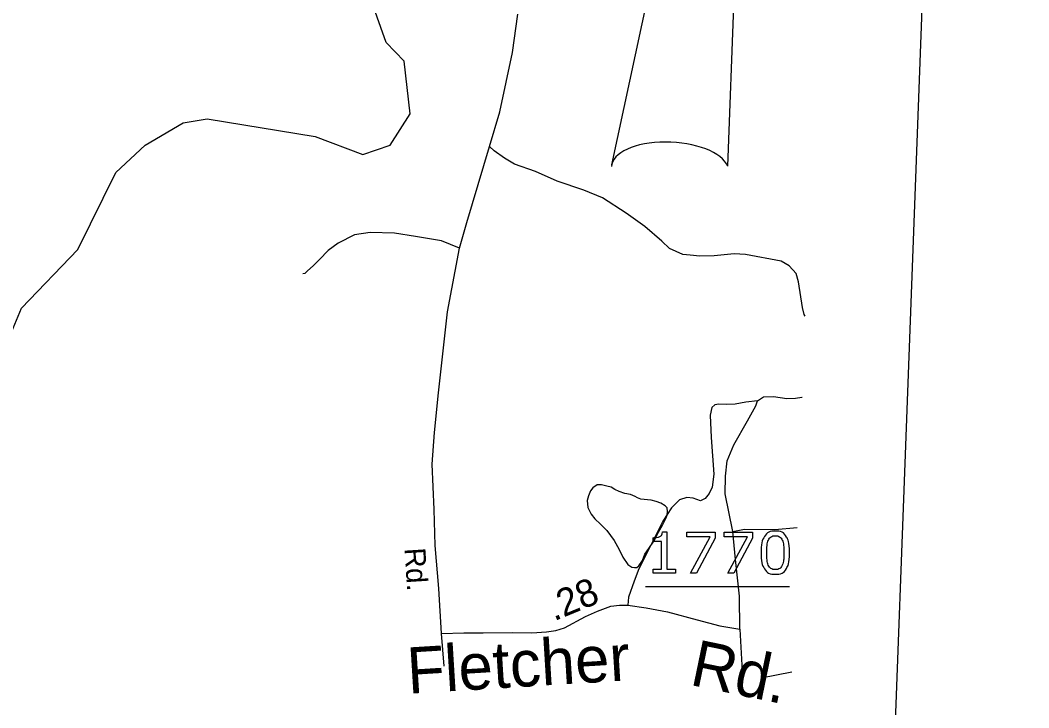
# Model space of a CAD drawing. Extents: x 2169602 to 2449496, y 721995 to 810662.
# Drawn here: x 2170470.8 to 2170579.9, y 724581.2 to 724655.5 of the extents above; entities that cross this region are included whole.
import ezdxf

# ---------------------------------------------------------------- set-up
doc = ezdxf.new("R2010")
doc.units = 0
doc.layers.add('Old_Level_1', color=7, linetype='Continuous')
doc.layers.add('Prop North Arrow NAD83 for Plan Sheets CELL', color=7, linetype='Continuous')

msp = doc.modelspace()

# ---------------------------------------------------------------- linework, layer by layer
at = {"layer": 'Old_Level_1'}
for p, q in [((2170538.41, 724594.28), (2170554.02, 724594.28)), ((2170548.63, 724589.65), (2170548.92, 724584.46))]:
    msp.add_line(p, q, dxfattribs=at)
msp.add_lwpolyline([(2170008.61, 724987.87), (2170579.91, 724966.5), (2170563.13, 724517.9), (2169991.83, 724539.28)], close=True, dxfattribs=at)
for points in [[(2170446.84, 724588.28), (2170452.46, 724595.75), (2170458.37, 724600.7), (2170460.92, 724604.08), (2170465.62, 724611.85), (2170470.9, 724624.38), (2170477.01, 724630.72), (2170481.12, 724639.06), (2170484.28, 724642.03), (2170488.41, 724644.44), (2170490.98, 724644.86), (2170502.67, 724642.98), (2170507.83, 724641.01), (2170510.8, 724642.04), (2170512.96, 724645.42), (2170512.32, 724651.13), (2170510.35, 724653.12), (2170504.91, 724668.51), (2170499.11, 724680.79), (2170497.68, 724685.73), (2170496.64, 724695.18), (2170494.83, 724701.69)], [(2170516.36, 724589.18), (2170516.06, 724594.05), (2170515.68, 724598.7), (2170515.55, 724602.62), (2170515.34, 724607.53), (2170515.59, 724610.95), (2170516.02, 724615.22), (2170517, 724624.01), (2170518.28, 724630.88), (2170519.09, 724633.66), (2170521.53, 724641.89), (2170522.68, 724645.65), (2170524.05, 724652.05), (2170524.6, 724656.19)], [(2170555.7, 724623.54), (2170555.59, 724623.71), (2170555.42, 724624.48), (2170554.99, 724627.25), (2170554.73, 724628.15), (2170553.97, 724628.96), (2170553.11, 724629.47), (2170549.23, 724630.2), (2170548.03, 724630.28), (2170545.86, 724630.07), (2170544.32, 724630.03), (2170543.25, 724630.11), (2170542.48, 724630.2), (2170541.03, 724630.84), (2170540.18, 724631.65), (2170538.34, 724633.23), (2170536.34, 724634.68), (2170533.78, 724636.34), (2170531.77, 724637.16), (2170528.87, 724638.14), (2170526.52, 724639.16), (2170524.26, 724639.97), (2170523.15, 724640.61), (2170522.04, 724641.42), (2170521.53, 724641.89)], [(2170518.28, 724630.88), (2170516.36, 724631.69), (2170513.55, 724632.16), (2170511.28, 724632.5), (2170508.64, 724632.59), (2170506.93, 724632.33), (2170505.18, 724631.44), (2170504.07, 724630.62), (2170503.13, 724629.64), (2170502.49, 724629), (2170501.81, 724628.41), (2170501.55, 724628.15), (2170501.34, 724628.11)], [(2170550.55, 724614.36), (2170551.19, 724614.79), (2170552.26, 724614.83), (2170553.71, 724614.62), (2170554.65, 724614.66), (2170555.33, 724614.75), (2170555.37, 724614.75)], [(2170550.55, 724614.36), (2170549.27, 724614.23), (2170548.12, 724614.02), (2170547.22, 724613.98), (2170546.37, 724614.02), (2170545.94, 724613.94), (2170545.6, 724613.64), (2170545.43, 724612.83), (2170545.52, 724610.39), (2170545.81, 724606.42), (2170545.64, 724605.01), (2170545.3, 724604.33), (2170544.87, 724603.78), (2170544.36, 724603.56), (2170543.59, 724603.82), (2170542.91, 724603.91), (2170542.1, 724603.65), (2170541.25, 724602.8), (2170540.31, 724601.34), (2170538.77, 724598.31), (2170537.7, 724596.18), (2170537.19, 724594.86), (2170536.59, 724593.11), (2170536.51, 724592.25)], [(2170547.86, 724600.23), (2170547.05, 724604.29), (2170547.09, 724606.21), (2170547.27, 724607.87), (2170547.99, 724609.62), (2170549.48, 724612.19), (2170550, 724613.17), (2170550.38, 724613.81), (2170550.55, 724614.36)], [(2170537.57, 724603.88), (2170537.29, 724604.03), (2170536.82, 724604.22), (2170536.2, 724604.35), (2170535.58, 724604.54), (2170535.1, 724604.78), (2170534.72, 724605.01), (2170534.24, 724605.15), (2170533.68, 724605.29), (2170533.2, 724605.29), (2170532.72, 724604.95), (2170532.49, 724604.61), (2170532.25, 724604.09), (2170532.12, 724603.57), (2170532.17, 724602.81), (2170532.55, 724602.1), (2170532.94, 724601.58), (2170533.55, 724601.01), (2170534.23, 724600.35), (2170535.04, 724599.26), (2170535.57, 724598.27), (2170535.99, 724597.46), (2170536.52, 724596.66), (2170536.95, 724596.37), (2170537.23, 724596.33), (2170537.47, 724596.33), (2170537.71, 724596.53), (2170538.09, 724597.1), (2170538.37, 724597.76), (2170538.79, 724598.38), (2170539.32, 724599.19), (2170539.83, 724600.15), (2170540.25, 724600.9), (2170540.63, 724601.62), (2170540.77, 724602), (2170540.82, 724602.38), (2170540.76, 724602.77), (2170540.57, 724603), (2170540.1, 724603.28), (2170539.57, 724603.47), (2170539.05, 724603.61), (2170538.66, 724603.65), (2170538.29, 724603.7), (2170537.91, 724603.74), (2170537.57, 724603.88)], [(2170547.86, 724600.23), (2170549.14, 724600.49), (2170552.43, 724600.45), (2170554.85, 724600.65)], [(2170541.66, 724595.71), (2170539.24, 724595.71), (2170539.24, 724596.16), (2170540.17, 724596.16), (2170540.17, 724599.15), (2170539.24, 724599.15), (2170539.24, 724599.56)], [(2170540.28, 724600.18), (2170540.75, 724600.18), (2170540.75, 724596.16), (2170541.66, 724596.16), (2170541.66, 724595.71)], [(2170545.96, 724599.5), (2170543.95, 724595.71), (2170543.3, 724595.71), (2170545.44, 724599.64), (2170542.91, 724599.64), (2170542.91, 724600.16), (2170545.96, 724600.16), (2170545.96, 724599.5)], [(2170550, 724599.5), (2170547.99, 724595.71), (2170547.34, 724595.71), (2170549.48, 724599.64), (2170546.95, 724599.64), (2170546.95, 724600.16), (2170550, 724600.16), (2170550, 724599.5)], [(2170548.63, 724589.65), (2170548.59, 724593.23), (2170548.16, 724597.2), (2170547.86, 724600.23)], [(2170516.36, 724589.18), (2170518.76, 724589.25), (2170520.85, 724589.25), (2170524.06, 724589.29), (2170526.13, 724589.26), (2170527.7, 724589.38), (2170528.71, 724589.51), (2170529.67, 724589.82), (2170531.93, 724591.03), (2170533.22, 724591.62), (2170534.67, 724592.14), (2170535.62, 724592.26), (2170536.51, 724592.25), (2170538.48, 724591.98), (2170540.81, 724591.54), (2170544.02, 724590.66), (2170546.48, 724590.02), (2170548.63, 724589.65)], [(2170516.62, 724585.67), (2170516.36, 724589.18)], [(2170550.94, 724584.38), (2170554.26, 724585.06)]]:
    msp.add_lwpolyline(points, dxfattribs=at)
for points in [[(2170539.24, 724599.56), (2170539.43, 724599.56), (2170539.65, 724599.59), (2170539.86, 724599.62), (2170539.97, 724599.68), (2170540.11, 724599.75), (2170540.19, 724599.87), (2170540.27, 724599.98), (2170540.28, 724600.18)], [(2170554.02, 724597.94), (2170554.02, 724596.74), (2170553.64, 724596.18), (2170553.27, 724595.61), (2170552.48, 724595.61), (2170551.68, 724595.61), (2170551.31, 724596.18), (2170550.94, 724596.75), (2170550.94, 724597.93), (2170550.94, 724599.12), (2170551.31, 724599.69), (2170551.69, 724600.26), (2170552.48, 724600.26), (2170553.28, 724600.26), (2170553.65, 724599.68), (2170554.02, 724599.1), (2170554.02, 724597.94)], [(2170553.23, 724596.58), (2170553.34, 724596.82), (2170553.37, 724597.15), (2170553.41, 724597.48), (2170553.41, 724597.94), (2170553.41, 724598.39), (2170553.37, 724598.73), (2170553.34, 724599.07), (2170553.23, 724599.3), (2170553.12, 724599.53), (2170552.94, 724599.65), (2170552.76, 724599.76), (2170552.48, 724599.76), (2170552.2, 724599.76), (2170552.01, 724599.65), (2170551.83, 724599.53), (2170551.72, 724599.29), (2170551.62, 724599.07), (2170551.58, 724598.72), (2170551.55, 724598.36), (2170551.55, 724597.93), (2170551.55, 724597.47), (2170551.58, 724597.15), (2170551.61, 724596.84), (2170551.72, 724596.59), (2170551.82, 724596.35), (2170552, 724596.23), (2170552.18, 724596.11), (2170552.48, 724596.11), (2170552.76, 724596.11), (2170552.94, 724596.23), (2170553.13, 724596.34), (2170553.23, 724596.58)]]:
    msp.add_open_spline(points, degree=3, dxfattribs=at)
at = {"layer": 'Prop North Arrow NAD83 for Plan Sheets CELL'}
for p, q in [((2170549.91, 724710.27), (2170534.74, 724639.91)), ((2170547.34, 724639.74), (2170549.91, 724710.27))]:
    msp.add_line(p, q, dxfattribs=at)
msp.add_ellipse((2170541.08, 724639.43), major_axis=(6.34, -0.28), ratio=0.461098, start_param=0.201328, end_param=3.141593, dxfattribs=at)

# ---------------------------------------------------------------- texts
at = {"layer": 'Old_Level_1'}
for s, height, rotation, p in [('Rd.', 2.258, 273.6357, (2170512.34, 724598.4)), ('.28', 2.971, 22.4277, (2170528.53, 724590.5)), ('Fletcher', 5, 3.501, (2170512.76, 724582.67)), ('Rd.', 5, 348.3034, (2170543.08, 724583.66))]:
    msp.add_text(s, height=height, rotation=rotation, dxfattribs=at).set_placement(p)

doc.saveas('drawing.dxf')
